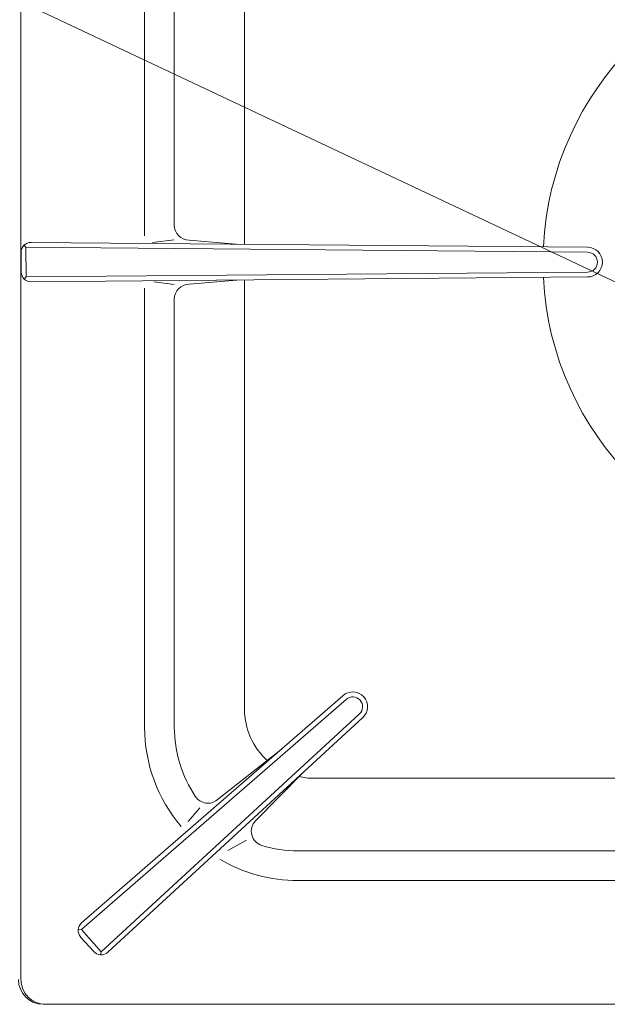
# Model space of a CAD drawing. Header units: inches. Extents: x 382808 to 408593, y -18409 to -9482.
# Tile 353 of 438: x 405165 to 405176, y -17233 to -17213. Entities that reach past the tile are written whole.
import ezdxf

# ---------------------------------------------------------------- set-up
doc = ezdxf.new("R2010")
doc.units = ezdxf.units.IN
doc.header["$LTSCALE"] = 2
doc.header["$MEASUREMENT"] = 0
doc.layers.add('!!!LOZAMET_Nr_pióra__9', color=220, linetype='CONTINUOUS', lineweight=0)

msp = doc.modelspace()

# ---------------------------------------------------------------- linework, layer by layer
at = {"layer": '!!!LOZAMET_Nr_pióra__9', "color": 7, "linetype": 'Continuous', "lineweight": 0}
for p, q in [((405190.886, -17224.69), (405117.531, -17190.068)), ((405164.594, -17203.046), (405164.594, -17232.046)), ((405167.094, -17208.146), (405167.094, -17217.017)), ((405167.694, -17208.146), (405167.694, -17216.799)), ((405169.112, -17208.514), (405169.112, -17217.185)), ((405176.045, -17217.246), (405164.798, -17217.147)), ((405167.694, -17217.096), (405167.25, -17217.152)), ((405168.946, -17217.183), (405167.991, -17217.099)), ((405164.597, -17217.349), (405164.6, -17217.746)), ((405164.655, -17217.206), (405164.694, -17217.245)), ((405176.044, -17217.346), (405164.694, -17217.245)), ((405164.694, -17217.245), (405164.699, -17217.845)), ((405176.044, -17217.746), (405164.694, -17217.845)), ((405164.699, -17217.845), (405164.66, -17217.887)), ((405176.045, -17217.846), (405164.802, -17217.944)), ((405167.694, -17217.996), (405167.277, -17217.943)), ((405167.991, -17217.993), (405168.958, -17217.908)), ((405169.112, -17217.906), (405169.112, -17226.577)), ((405167.094, -17226.946), (405167.094, -17218.074)), ((405167.694, -17218.293), (405167.694, -17226.946)), ((405171.1, -17226.308), (405165.819, -17230.901)), ((405171.166, -17226.383), (405165.827, -17231.024)), ((405171.432, -17226.681), (405166.213, -17231.484)), ((405171.5, -17226.755), (405166.349, -17231.493)), ((405168.56, -17228.416), (405169.852, -17227.393)), ((405170.276, -17227.881), (405169.336, -17228.839)), ((405170.512, -17227.977), (405180.991, -17227.977)), ((405168.209, -17228.572), (405167.976, -17228.853)), ((405169.154, -17229.23), (405168.777, -17229.436)), ((405170.194, -17229.446), (405180.597, -17229.446)), ((405180.819, -17230.046), (405170.194, -17230.046)), ((405165.751, -17231.04), (405165.827, -17231.024)), ((405166.213, -17231.484), (405165.82, -17231.031)), ((405165.801, -17231.186), (405166.064, -17231.479)), ((405166.204, -17231.546), (405166.213, -17231.484)), ((405197.644, -17232.545), (405165.044, -17232.545)), ((405197.644, -17232.545), (405165.044, -17232.545))]:
    msp.add_line(p, q, dxfattribs=at)
for centre, radius, start, end in [((405181.344, -17217.546), 6.2, 92.8586, 177.1544), ((405167.994, -17216.799), 0.3, 180, 269.4154), ((405164.797, -17217.347), 0.2, 89.5039, 180.4961), ((405176.044, -17217.546), 0.3, 270, 90), ((405176.044, -17217.546), 0.2, 270, 90), ((405164.8, -17217.744), 0.2, 180.4961, 270.4961), ((405181.344, -17217.546), 6.2, 182.8456, 267.1414), ((405167.994, -17218.293), 0.3, 90.5846, 180), ((405171.299, -17226.532), 0.3, 311.8158, 131.8158), ((405171.299, -17226.532), 0.2, 311.8158, 131.8158), ((405170.512, -17226.577), 1.4, 180, 228.5006), ((405170.194, -17226.946), 3.1, 180, 220.3392), ((405170.194, -17226.946), 2.5, 180, 214.1518), ((405170.512, -17226.577), 1.4, 257.4267, 270), ((405168.373, -17228.181), 0.3, 214.1518, 308.3575), ((405169.55, -17229.049), 0.3, 135.5463, 252.9705), ((405170.194, -17226.946), 2.5, 252.9705, 270), ((405170.194, -17226.946), 3.1, 239.3642, 270), ((405165.951, -17231.052), 0.2, 130.9975, 221.8158), ((405166.213, -17231.346), 0.2, 221.8158, 312.6342), ((405165.044, -17232.045), 0.5, 180, 270), ((405165.044, -17232.045), 0.5, 180, 270), ((405165.094, -17232.046), 0.5, 180, 270)]:
    msp.add_arc(centre, radius, start, end, dxfattribs=at)

doc.saveas('drawing.dxf')
